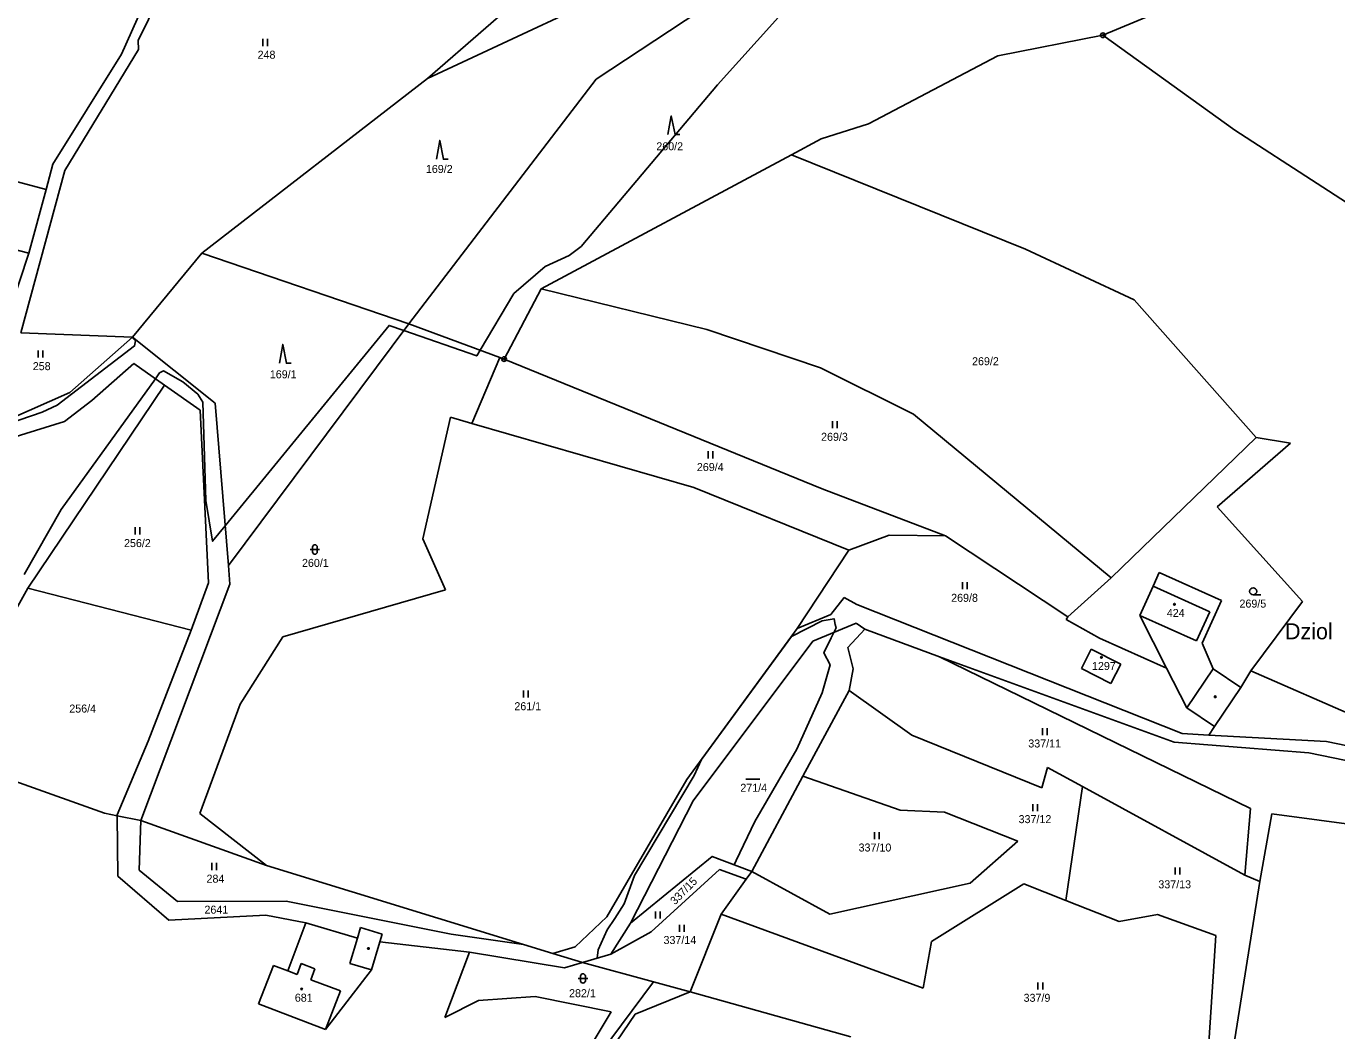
# Model space of a CAD drawing. Extents: x -439246 to -433691, y -1130252 to -1121148.
# Drawn here: x -436927.9 to -436649.5, y -1123684.2 to -1123470.7 of the extents above; entities that cross this region are included whole.
import ezdxf

# ---------------------------------------------------------------- set-up
doc = ezdxf.new("R2010")
doc.units = 0
for name, color, linetype in [('Vrstva 1', 7, 'Continuous'), ('Vrstva 18', 7, 'Continuous'), ('Vrstva 19', 7, 'Continuous'), ('Vrstva 24', 7, 'Continuous'), ('Vrstva 25', 7, 'Continuous'), ('Vrstva 3', 7, 'Continuous'), ('Vrstva 37', 7, 'Continuous'), ('Vrstva 4', 7, 'Continuous'), ('Vrstva 52', 7, 'Continuous'), ('Vrstva 6', 7, 'Continuous'), ('Vrstva 62', 7, 'Continuous')]:
    doc.layers.add(name, color=color, linetype=linetype)

msp = doc.modelspace()

# ---------------------------------------------------------------- linework, layer by layer
at = {"layer": 'Vrstva 1'}
for points in [[(-436842.7, -1123481.88), (-436793.07, -1123438.73)], [(-436904.16, -1123473.77), (-436893.13, -1123451.24)], [(-436806.84, -1123481.99), (-436772.33, -1123459.18)], [(-436699.15, -1123472.66), (-436667.95, -1123459.59)], [(-436903.16, -1123466.55), (-436907.69, -1123476.65)], [(-436904.08, -1123475.7), (-436904.16, -1123473.77)], [(-436721.47, -1123477.07), (-436699.15, -1123472.66)], [(-436671.11, -1123492.8), (-436699.15, -1123472.66)], [(-436907.69, -1123476.65), (-436922.27, -1123500.07)], [(-436919.71, -1123501.4), (-436904.08, -1123475.7)], [(-436748.98, -1123491.51), (-436721.47, -1123477.07)], [(-436890.63, -1123518.98), (-436842.7, -1123481.88)], [(-436846.64, -1123533.98), (-436806.84, -1123481.99)], [(-436759, -1123494.65), (-436748.98, -1123491.51)], [(-436636.14, -1123515.47), (-436671.11, -1123492.8)], [(-436765.35, -1123498.05), (-436759, -1123494.65)], [(-436818.52, -1123526.57), (-436765.35, -1123498.05)], [(-436715.63, -1123518.15), (-436765.35, -1123498.05)], [(-436929.08, -1123535.9), (-436919.71, -1123501.4)], [(-436922.27, -1123500.07), (-436923.71, -1123505.42)], [(-436923.71, -1123505.42), (-436927.37, -1123518.99)], [(-436927.37, -1123518.99), (-436931.25, -1123530.82)], [(-436905.37, -1123536.86), (-436890.63, -1123518.98)], [(-436692.5, -1123528.92), (-436715.63, -1123518.15)], [(-436818.52, -1123526.57), (-436826.42, -1123541.48)], [(-436818.52, -1123526.57), (-436783.3, -1123535.22)], [(-436666.59, -1123558.13), (-436692.5, -1123528.92)], [(-436929.08, -1123535.9), (-436905.37, -1123536.86)], [(-436846.64, -1123533.98), (-436884.97, -1123585.37)], [(-436827.32, -1123541.15), (-436846.64, -1123533.98)], [(-436783.3, -1123535.22), (-436759.19, -1123543.32)], [(-436905.37, -1123536.86), (-436918.64, -1123548.56)], [(-436887.77, -1123550.83), (-436905.37, -1123536.86)], [(-436827.32, -1123541.15), (-436833.26, -1123555.15)], [(-436826.42, -1123541.48), (-436827.32, -1123541.15)], [(-436826.42, -1123541.48), (-436758.84, -1123569.07)], [(-436905.11, -1123542.41), (-436913.97, -1123550.28)], [(-436898.55, -1123547.01), (-436905.11, -1123542.41)], [(-436759.19, -1123543.32), (-436739.43, -1123553.22)], [(-436927.6, -1123590.17), (-436898.55, -1123547.01)], [(-436890.98, -1123552.32), (-436898.55, -1123547.01)], [(-436918.64, -1123548.56), (-436936.02, -1123556.24)], [(-436913.97, -1123550.28), (-436919.84, -1123554.76)], [(-436889.2, -1123589.05), (-436890.98, -1123552.32)], [(-436887.77, -1123550.83), (-436884.97, -1123585.37)], [(-436919.84, -1123554.76), (-436937.47, -1123560.18)], [(-436837.77, -1123553.84), (-436843.68, -1123579.7)], [(-436837.77, -1123553.84), (-436833.26, -1123555.15)], [(-436833.26, -1123555.15), (-436786.08, -1123568.8)], [(-436739.43, -1123553.22), (-436697.4, -1123587.96)], [(-436697.4, -1123587.96), (-436666.59, -1123558.13)], [(-436659.32, -1123559.36), (-436666.59, -1123558.13)], [(-436674.88, -1123572.89), (-436659.32, -1123559.36)], [(-436786.08, -1123568.8), (-436753.18, -1123582.11)], [(-436758.84, -1123569.07), (-436732.58, -1123579.04)], [(-436656.77, -1123593.01), (-436674.88, -1123572.89)], [(-436838.83, -1123590.55), (-436843.68, -1123579.7)], [(-436753.18, -1123582.11), (-436744.55, -1123578.91)], [(-436744.55, -1123578.91), (-436732.58, -1123579.04)], [(-436732.58, -1123579.04), (-436706.59, -1123596.27)], [(-436753.18, -1123582.11), (-436764.12, -1123598.76)], [(-436884.97, -1123585.37), (-436884.65, -1123589.35)], [(-436697.4, -1123587.96), (-436706.59, -1123596.27)], [(-436688.52, -1123589.77), (-436687.22, -1123586.87)], [(-436687.22, -1123586.87), (-436674, -1123592.81)], [(-436933.24, -1123600.35), (-436927.6, -1123590.17)], [(-436927.6, -1123590.17), (-436892.91, -1123599.1)], [(-436903.62, -1123639.58), (-436884.65, -1123589.35)], [(-436892.91, -1123599.1), (-436889.2, -1123589.05)], [(-436873.44, -1123600.53), (-436838.83, -1123590.55)], [(-436691.32, -1123596), (-436688.52, -1123589.77)], [(-436756.99, -1123595.78), (-436754.17, -1123592.13)], [(-436754.17, -1123592.13), (-436751.46, -1123593.62)], [(-436751.46, -1123593.62), (-436682.33, -1123621.06)], [(-436674, -1123592.81), (-436678.05, -1123601.85)], [(-436667.72, -1123607.73), (-436656.77, -1123593.01)], [(-436764.12, -1123598.76), (-436756.99, -1123595.78)], [(-436706.59, -1123596.27), (-436706.95, -1123596.82)], [(-436706.95, -1123596.82), (-436699.91, -1123600.82)], [(-436691.32, -1123596), (-436685.62, -1123607.18)], [(-436902.01, -1123622.68), (-436892.91, -1123599.1)], [(-436764.12, -1123598.76), (-436787.55, -1123630.81)], [(-436760.77, -1123601.47), (-436751.56, -1123597.58)], [(-436749.75, -1123598.91), (-436753.37, -1123602.8)], [(-436751.56, -1123597.58), (-436749.75, -1123598.91)], [(-436749.75, -1123598.91), (-436733.88, -1123604.73)], [(-436882.47, -1123614.83), (-436873.44, -1123600.53)], [(-436786.2, -1123635.37), (-436760.77, -1123601.47)], [(-436699.91, -1123600.82), (-436685.62, -1123607.18)], [(-436678.05, -1123601.85), (-436675.74, -1123607.31)], [(-436753.37, -1123602.8), (-436752.2, -1123607.33)], [(-436733.88, -1123604.73), (-436667.79, -1123636.98)], [(-436684.02, -1123622.92), (-436733.88, -1123604.73)], [(-436701.63, -1123603.11), (-436703.72, -1123607.22)], [(-436695.38, -1123606.33), (-436701.63, -1123603.11)], [(-436752.2, -1123607.33), (-436753.11, -1123611.92)], [(-436703.72, -1123607.22), (-436697.49, -1123610.43)], [(-436697.49, -1123610.43), (-436695.38, -1123606.33)], [(-436685.62, -1123607.18), (-436681.32, -1123615.61)], [(-436669.85, -1123611.27), (-436675.74, -1123607.31)], [(-436669.85, -1123611.27), (-436667.72, -1123607.73)], [(-436644.75, -1123617.78), (-436667.72, -1123607.73)], [(-436753.11, -1123611.92), (-436762.91, -1123630.15)], [(-436669.85, -1123611.27), (-436675.43, -1123619.57)], [(-436891.07, -1123638.06), (-436882.47, -1123614.83)], [(-436675.43, -1123619.57), (-436681.32, -1123615.61)], [(-436676.65, -1123621.38), (-436682.33, -1123621.06)], [(-436675.43, -1123619.57), (-436676.65, -1123621.38)], [(-436651.67, -1123622.79), (-436676.65, -1123621.38)], [(-436908.64, -1123638.34), (-436902.01, -1123622.68)], [(-436655.39, -1123625.15), (-436684.02, -1123622.92)], [(-436651.67, -1123622.79), (-436590.29, -1123635.44)], [(-436946.53, -1123625.42), (-436911.34, -1123638)], [(-436603.68, -1123635.8), (-436655.39, -1123625.15)], [(-436762.91, -1123630.15), (-436773.78, -1123650.39)], [(-436787.55, -1123630.81), (-436804.56, -1123660.05)], [(-436799.54, -1123661.35), (-436786.2, -1123635.37)], [(-436911.34, -1123638), (-436908.64, -1123638.56)], [(-436908.64, -1123638.56), (-436908.64, -1123638.34)], [(-436908.64, -1123638.56), (-436903.62, -1123639.58)], [(-436908.47, -1123651.37), (-436908.64, -1123638.56)], [(-436876.92, -1123649.12), (-436891.07, -1123638.06)], [(-436667.79, -1123636.98), (-436669.02, -1123651.18)], [(-436665.85, -1123652.51), (-436663.24, -1123638.13)], [(-436663.24, -1123638.13), (-436610.89, -1123645.14)], [(-436903.62, -1123639.58), (-436903.94, -1123650.08)], [(-436876.92, -1123649.12), (-436903.62, -1123639.58)], [(-436782.18, -1123647.17), (-436799.54, -1123661.35)], [(-436773.78, -1123650.39), (-436782.18, -1123647.17)], [(-436903.94, -1123650.08), (-436895.83, -1123656.76)], [(-436876.92, -1123649.12), (-436822.3, -1123665.88)], [(-436897.65, -1123660.73), (-436908.47, -1123651.37)], [(-436669.02, -1123651.18), (-436665.85, -1123652.51)], [(-436895.83, -1123656.76), (-436872.73, -1123656.68)], [(-436872.73, -1123656.68), (-436837.66, -1123663.71)], [(-436877.04, -1123659.67), (-436897.65, -1123660.73)], [(-436868.55, -1123661.31), (-436877.04, -1123659.67)], [(-436804.56, -1123660.05), (-436811.27, -1123666.4)], [(-436872.37, -1123671.52), (-436868.55, -1123661.31)], [(-436868.55, -1123661.31), (-436857.56, -1123664.53)], [(-436856.9, -1123662.32), (-436857.56, -1123664.53)], [(-436852.29, -1123663.69), (-436856.9, -1123662.32)], [(-436852.79, -1123665.37), (-436852.29, -1123663.69)], [(-436837.66, -1123663.71), (-436822.3, -1123665.88)], [(-436803.72, -1123667.94), (-436799.54, -1123661.35)], [(-436854.56, -1123671.32), (-436852.79, -1123665.37)], [(-436833.73, -1123667.51), (-436852.79, -1123665.37)], [(-436822.3, -1123665.88), (-436816.08, -1123667.79)], [(-436811.27, -1123666.4), (-436816.08, -1123667.79)], [(-436839.01, -1123681.43), (-436833.73, -1123667.51)], [(-436833.73, -1123667.51), (-436813.59, -1123670.88)], [(-436816.08, -1123667.79), (-436809.74, -1123669.73)], [(-436809.74, -1123669.73), (-436803.72, -1123667.94)], [(-436878.58, -1123678.5), (-436875.43, -1123670.34)], [(-436872.37, -1123671.52), (-436875.43, -1123670.34)], [(-436854.56, -1123671.32), (-436864.36, -1123683.99)], [(-436813.59, -1123670.88), (-436809.74, -1123669.73)], [(-436809.74, -1123669.73), (-436794.68, -1123673.83)], [(-436828.26, -1123718.96), (-436794.68, -1123673.83)], [(-436794.68, -1123673.83), (-436786.9, -1123675.95)], [(-436831.87, -1123677.82), (-436839.01, -1123681.43)], [(-436819.83, -1123676.98), (-436831.87, -1123677.82)], [(-436803.67, -1123680.21), (-436819.83, -1123676.98)], [(-436798.55, -1123680.68), (-436786.9, -1123675.95)], [(-436864.36, -1123683.99), (-436878.58, -1123678.5)], [(-436822.37, -1123715.79), (-436798.55, -1123680.68)], [(-436819.1, -1123705.97), (-436803.67, -1123680.21)]]:
    msp.add_lwpolyline(points, dxfattribs=at)
at = {"layer": 'Vrstva 24'}
for centre, radius in [((-436699.15, -1123472.66), 0.5), ((-436699.15, -1123472.66), 0.1), ((-436826.42, -1123541.48), 0.5), ((-436826.42, -1123541.48), 0.1)]:
    msp.add_circle(centre, radius, dxfattribs=at)
at = {"layer": 'Vrstva 25'}
for p, q in [((-436877.65, -1123474.95), (-436877.65, -1123473.45)), ((-436876.65, -1123474.95), (-436876.65, -1123473.45)), ((-436925.42, -1123541.14), (-436925.42, -1123539.64)), ((-436924.42, -1123541.14), (-436924.42, -1123539.64)), ((-436756.64, -1123556.15), (-436756.64, -1123554.65)), ((-436755.64, -1123556.15), (-436755.64, -1123554.65)), ((-436783.02, -1123562.58), (-436783.02, -1123561.08)), ((-436782.02, -1123562.58), (-436782.02, -1123561.08)), ((-436904.77, -1123578.74), (-436904.77, -1123577.24)), ((-436903.77, -1123578.74), (-436903.77, -1123577.24)), ((-436867.6, -1123581.95), (-436865.6, -1123581.95)), ((-436867.1, -1123582.45), (-436867.1, -1123581.45)), ((-436866.1, -1123581.45), (-436866.1, -1123582.45)), ((-436728.99, -1123590.37), (-436728.99, -1123588.87)), ((-436727.99, -1123590.37), (-436727.99, -1123588.87)), ((-436667.24, -1123591.6), (-436665.64, -1123591.6)), ((-436822.27, -1123613.41), (-436822.27, -1123611.91)), ((-436821.27, -1123613.41), (-436821.27, -1123611.91)), ((-436712, -1123621.42), (-436712, -1123619.92)), ((-436711, -1123621.42), (-436711, -1123619.92)), ((-436775.07, -1123630.75), (-436772.07, -1123630.75)), ((-436714.09, -1123637.56), (-436714.09, -1123636.06)), ((-436713.09, -1123637.56), (-436713.09, -1123636.06)), ((-436747.68, -1123643.5), (-436747.68, -1123642)), ((-436746.68, -1123643.5), (-436746.68, -1123642)), ((-436888.5, -1123650.07), (-436888.5, -1123648.57)), ((-436887.5, -1123650.07), (-436887.5, -1123648.57)), ((-436683.84, -1123651.03), (-436683.84, -1123649.53)), ((-436682.84, -1123651.03), (-436682.84, -1123649.53)), ((-436794.25, -1123660.38), (-436794.25, -1123658.88)), ((-436793.25, -1123660.38), (-436793.25, -1123658.88)), ((-436789.13, -1123663.19), (-436789.13, -1123661.69)), ((-436788.13, -1123663.19), (-436788.13, -1123661.69)), ((-436810.64, -1123673.12), (-436808.64, -1123673.12)), ((-436810.14, -1123673.62), (-436810.14, -1123672.62)), ((-436809.14, -1123672.62), (-436809.14, -1123673.62)), ((-436712.96, -1123675.47), (-436712.96, -1123673.97)), ((-436711.96, -1123675.47), (-436711.96, -1123673.97))]:
    msp.add_line(p, q, dxfattribs=at)
for points in [[(-436791.58, -1123493.79), (-436790.88, -1123489.79), (-436790.08, -1123493.79), (-436789.08, -1123493.79)], [(-436840.79, -1123499.02), (-436840.09, -1123495.02), (-436839.29, -1123499.02), (-436838.29, -1123499.02)], [(-436874.14, -1123542.38), (-436873.44, -1123538.38), (-436872.64, -1123542.38), (-436871.64, -1123542.38)]]:
    msp.add_lwpolyline(points, dxfattribs=at)
for centre, radius in [((-436667.24, -1123590.85), 0.75), ((-436683.96, -1123593.59), 0.175), ((-436699.48, -1123604.86), 0.175), ((-436675.31, -1123613.26), 0.175), ((-436855.23, -1123666.75), 0.175), ((-436869.42, -1123675.36), 0.175)]:
    msp.add_circle(centre, radius, dxfattribs=at)
for centre, start, end in [((-436866.6, -1123581.45), 0, 180), ((-436866.6, -1123582.45), 180, 0), ((-436809.64, -1123672.62), 0, 180), ((-436809.64, -1123673.62), 180, 0)]:
    msp.add_arc(centre, 0.5, start, end, dxfattribs=at)
at = {"layer": 'Vrstva 3'}
for points in [[(-436691.32, -1123596), (-436688.52, -1123589.77)], [(-436688.52, -1123589.77), (-436676.48, -1123595.17)], [(-436691.32, -1123596), (-436679.27, -1123601.4)], [(-436679.27, -1123601.4), (-436676.48, -1123595.17)], [(-436701.63, -1123603.11), (-436703.72, -1123607.22)], [(-436695.38, -1123606.33), (-436701.63, -1123603.11)], [(-436703.72, -1123607.22), (-436697.49, -1123610.43)], [(-436697.49, -1123610.43), (-436695.38, -1123606.33)], [(-436878.58, -1123678.5), (-436875.43, -1123670.34)], [(-436872.37, -1123671.52), (-436875.43, -1123670.34)], [(-436870.39, -1123672.28), (-436872.37, -1123671.52)], [(-436869.49, -1123669.95), (-436870.39, -1123672.28)], [(-436869.49, -1123669.95), (-436866.6, -1123671.07)], [(-436866.6, -1123671.07), (-436867.5, -1123673.4)], [(-436867.5, -1123673.4), (-436861.17, -1123675.73)], [(-436861.17, -1123675.73), (-436864.36, -1123683.99)], [(-436864.36, -1123683.99), (-436878.58, -1123678.5)]]:
    msp.add_lwpolyline(points, dxfattribs=at)
at = {"layer": 'Vrstva 37'}
for centre in [(-436683.96, -1123593.59), (-436699.48, -1123604.86), (-436869.42, -1123675.36)]:
    msp.add_circle(centre, 0.175, dxfattribs=at)
at = {"layer": 'Vrstva 4'}
for points in [[(-436688.52, -1123589.77), (-436676.48, -1123595.17)], [(-436691.32, -1123596), (-436679.27, -1123601.4)], [(-436679.27, -1123601.4), (-436676.48, -1123595.17)], [(-436675.74, -1123607.31), (-436681.32, -1123615.61)], [(-436857.56, -1123664.53), (-436859.17, -1123669.95)], [(-436870.39, -1123672.28), (-436872.37, -1123671.52)], [(-436869.49, -1123669.95), (-436870.39, -1123672.28)], [(-436869.49, -1123669.95), (-436866.6, -1123671.07)], [(-436866.6, -1123671.07), (-436867.5, -1123673.4)], [(-436859.17, -1123669.95), (-436854.56, -1123671.32)], [(-436867.5, -1123673.4), (-436861.17, -1123675.73)], [(-436861.17, -1123675.73), (-436864.36, -1123683.99)]]:
    msp.add_lwpolyline(points, dxfattribs=at)
at = {"layer": 'Vrstva 52'}
for points in [[(-436938.84, -1123557.65), (-436924.55, -1123552.74), (-436921.35, -1123551.25), (-436904.93, -1123538.67), (-436904.72, -1123537.6), (-436905.42, -1123536.9), (-436905.37, -1123536.86), (-436890.63, -1123518.98), (-436842.7, -1123481.88), (-436793.07, -1123438.73), (-436778.25, -1123425.05), (-436768.86, -1123417.03), (-436761.94, -1123403.29), (-436759.42, -1123399.5), (-436758.13, -1123395.98)], [(-436759.65, -1123459.42), (-436781.03, -1123483.22), (-436810.03, -1123517.56), (-436812.59, -1123519.48), (-436817.71, -1123521.82), (-436824.32, -1123527.58), (-436831.5, -1123539.6), (-436832.21, -1123540.8), (-436847.71, -1123535.42), (-436850.83, -1123534.34), (-436885.65, -1123576.93), (-436888.34, -1123580.21), (-436889.79, -1123571.51), (-436890.43, -1123550.61), (-436891.5, -1123548.91), (-436894.69, -1123546.35), (-436898.75, -1123544), (-436899.6, -1123544.43), (-436900.48, -1123545.65), (-436920.5, -1123573.43), (-436928.39, -1123587.29)], [(-436806.41, -1123667.05), (-436804.49, -1123662.78), (-436802.9, -1123660.36), (-436800.86, -1123657.24), (-436798.73, -1123651.27), (-436786.05, -1123630), (-436784.44, -1123626.56), (-436765.36, -1123600.46), (-436758.85, -1123597.1), (-436756.29, -1123596.67), (-436756.03, -1123597.86), (-436755.87, -1123598.59), (-436756.35, -1123599.6), (-436756.89, -1123600.73), (-436758.43, -1123603.92), (-436757.15, -1123606.48), (-436758.85, -1123612.45), (-436764.18, -1123624.4), (-436773.14, -1123639.75)], [(-436773.14, -1123639.75), (-436777.11, -1123648.07), (-436777.53, -1123648.95), (-436782.18, -1123647.17), (-436799.54, -1123661.35), (-436803.72, -1123667.94), (-436806.66, -1123668.81), (-436806.41, -1123667.05)]]:
    msp.add_lwpolyline(points, dxfattribs=at)
at = {"layer": 'Vrstva 6'}
for points in [[(-436842.7, -1123481.88), (-436792.87, -1123458.52)], [(-436923.71, -1123505.42), (-436996.62, -1123485.99)], [(-437002.82, -1123499.35), (-436927.37, -1123518.99)], [(-436890.63, -1123518.98), (-436846.64, -1123533.98)], [(-436753.11, -1123611.92), (-436739.75, -1123621.42)], [(-436739.75, -1123621.42), (-436712.14, -1123632.62)], [(-436742.25, -1123637.37), (-436762.91, -1123630.15)], [(-436712.14, -1123632.62), (-436710.93, -1123628.28)], [(-436710.93, -1123628.28), (-436703.52, -1123632.32)], [(-436703.52, -1123632.32), (-436707.06, -1123656.52)], [(-436703.52, -1123632.32), (-436669.02, -1123651.18)], [(-436732.86, -1123637.78), (-436742.25, -1123637.37)], [(-436717.24, -1123643.96), (-436732.86, -1123637.78)], [(-436727.38, -1123652.89), (-436717.24, -1123643.96)], [(-436795.12, -1123663.22), (-436780.66, -1123649.93)], [(-436780.66, -1123649.93), (-436774.95, -1123652.02)], [(-436780.25, -1123659.45), (-436774.95, -1123652.02)], [(-436774.95, -1123652.02), (-436773.78, -1123650.39)], [(-436773.78, -1123650.39), (-436757.18, -1123659.42)], [(-436757.18, -1123659.42), (-436727.38, -1123652.89)], [(-436665.85, -1123652.51), (-436675.21, -1123711.81)], [(-436735.6, -1123665.24), (-436715.99, -1123653)], [(-436707.06, -1123656.52), (-436715.99, -1123653)], [(-436707.06, -1123656.52), (-436695.74, -1123660.98)], [(-436786.9, -1123675.95), (-436780.25, -1123659.45)], [(-436780.25, -1123659.45), (-436737.34, -1123675.19)], [(-436695.74, -1123660.98), (-436687.58, -1123659.54)], [(-436687.58, -1123659.54), (-436675.15, -1123663.97)], [(-436803.72, -1123667.94), (-436795.12, -1123663.22)], [(-436675.15, -1123663.97), (-436678.25, -1123710.78)], [(-436737.34, -1123675.19), (-436735.6, -1123665.24)], [(-436752.73, -1123685.5), (-436786.9, -1123675.95)]]:
    msp.add_lwpolyline(points, dxfattribs=at)

# ---------------------------------------------------------------- texts
at = {"layer": 'Vrstva 18'}
for s, p in [('248', (-436878.78, -1123477.65)), ('260/2', (-436794.06, -1123497.11)), ('169/2', (-436843.02, -1123501.93)), ('269/2', (-436726.97, -1123542.79)), ('258', (-436926.55, -1123543.84)), ('169/1', (-436876.18, -1123545.57)), ('269/3', (-436759.05, -1123558.85)), ('269/4', (-436785.44, -1123565.28)), ('256/2', (-436907.16, -1123581.44)), ('260/1', (-436869.35, -1123585.65)), ('269/8', (-436731.41, -1123593.07)), ('269/5', (-436670.15, -1123594.3)), ('256/4', (-436918.79, -1123616.61)), ('261/1', (-436824.22, -1123616.11)), ('337/11', (-436715.02, -1123624.03)), ('271/4', (-436776.21, -1123633.45)), ('337/12', (-436717.08, -1123640.11)), ('337/10', (-436751.08, -1123646.14)), ('284', (-436889.63, -1123652.77)), ('337/13', (-436687.39, -1123653.96)), ('2641', (-436890.07, -1123659.35)), ('337/14', (-436792.53, -1123665.8)), ('282/1', (-436812.6, -1123677.1)), ('337/9', (-436716.02, -1123678.08))]:
    msp.add_text(s, height=1.7, dxfattribs=at).set_placement(p)
msp.add_text('337/15', height=1.7, rotation=45.5503, dxfattribs=at).set_placement((-436790.08, -1123657.58))
at = {"layer": 'Vrstva 19'}
for s, p in [('424', (-436685.59, -1123596.29)), ('1297', (-436701.49, -1123607.56)), ('681', (-436870.87, -1123678.06))]:
    msp.add_text(s, height=1.7, dxfattribs=at).set_placement(p)
at = {"layer": 'Vrstva 62'}
msp.add_text('Dziol', height=3.4, dxfattribs=at).set_placement((-436660.46, -1123601.04))

doc.saveas('drawing.dxf')
